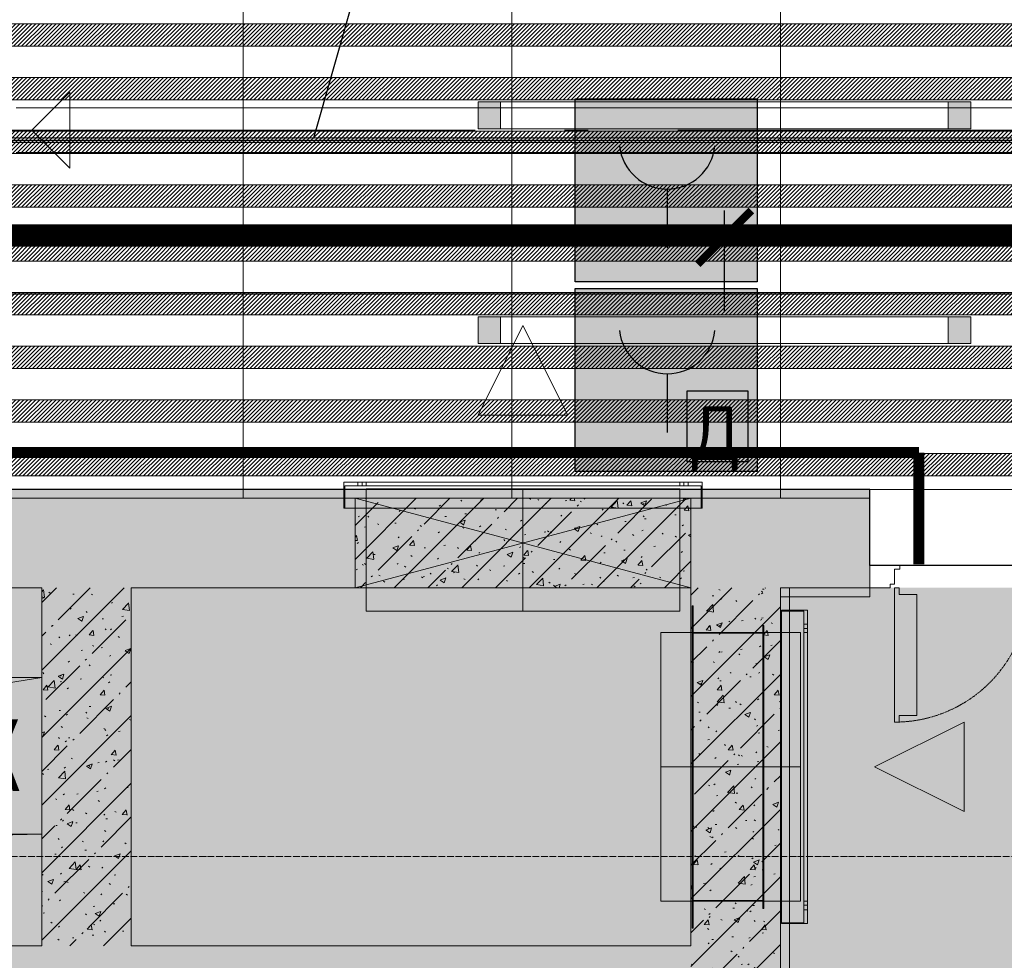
# Model space of a CAD drawing. Header units: millimetres. Extents: x -521669 to 178656, y -69521 to 433382.
# Tile 194 of 422: x -180702 to -178503, y 421017 to 423118. Entities that reach past the tile are written whole.
import ezdxf
from ezdxf import colors
from ezdxf.entities.mleader import LeaderData, LeaderLine
from ezdxf.math import Vec2, Vec3

# ---------------------------------------------------------------- set-up
doc = ezdxf.new("R2010")
doc.units = ezdxf.units.MM
for name, pattern in [('( Hidden )', [0.375, 0.25, -0.125]), ('-D1-02х01', [3, 2, -1]), ('-D1-03x03', [6, 3, -3]), ('-D1d1-15x02', [19, 15, -2, 0, -2]), ('DASHDOT', [25.4, 12.7, -6.35, 0, -6.35])]:
    doc.linetypes.add(name, pattern=pattern)
doc.layers.get('Defpoints').update_dxf_attribs({"color": 31})
for name, color, linetype, lineweight in [('_0', 7, 'Continuous', 13), ('A-AREA-IDEN', 8, 'Continuous', 18), ('A-DETL-GENF', 7, 'Continuous', 5), ('A-DOOR', 7, 'Continuous', 5), ('A-GENM-HDLN', 7, '-D1-03x03', 5), ('A-GLAZ', 7, 'Continuous', 5), ('A-WALL', 7, 'Continuous', 5), ('A-WALL-FNSH', 8, 'Continuous', 5), ('dim_light', 12, 'Continuous', 9), ('dim_razv', 93, 'DASHDOT', 9), ('I-WALL', 7, 'Continuous', 5), ('light_pot', 52, 'Continuous', 15), ('M-EQPM', 7, 'Continuous', 5), ('M-EQPM-IDEN', 7, 'Continuous', 5), ('pot', 183, 'Continuous', 15), ('pot sh', 183, 'Continuous', 15), ('S-GRID', 7, 'Continuous', 5)]:
    doc.layers.add(name, color=color, linetype=linetype, lineweight=lineweight)
for name, color, linetype in [('PDF13_ПС ручной', 1, 'Continuous'), ('PDF15_ПС ручной', 1, 'Continuous'), ('PDF_Text', 7, 'Continuous')]:
    doc.layers.add(name, color=color, linetype=linetype)
doc.layers.add('PDF15_0', color=30, linetype='Continuous', true_color=0xff7f00)
doc.layers.add('PDF5_Geometry', color=7, linetype='Continuous', true_color=0xaaaaaa)
doc.layers.add('pol', color=7, linetype='Continuous', lineweight=15, true_color=0x738991)
doc.layers.add('Сводный план', color=1, linetype='Continuous', lineweight=0, true_color=0xff0000)
doc.styles.add('Arial Narrow_4', font='txt', dxfattribs={"width": 0.75, "height": 200})
doc.styles.add('fl_iso paper', font='isocpeur.ttf', dxfattribs={"width": 0.8, "oblique": 10})
doc.styles.add('In tre', font='isocpeur.ttf', dxfattribs={"width": 0.8, "oblique": 10})
doc.styles.add('PDF ISOCPEUR', font='isocpeur.ttf')
doc.dimstyles.new('In tre 1_75', dxfattribs={"dimtxt": 220, "dimasz": 120, "dimexe": 60, "dimexo": 10, "dimgap": 50, "dimtad": 1, "dimdec": 0, "dimrnd": 5, "dimzin": 0, "dimdsep": 46, "dimtxsty": 'fl_iso paper', "dimblk": 'ARCHTICK', "dimcen": 0, "dimdle": 60, "dimadec": 0, "dimazin": 0, "dimtfac": 1, "dimtdec": 0, "dimtofl": 0, "dimtmove": 1, "dimatfit": 1, "dimfxl": 1, "dimtfill": 1, "dimtolj": 1, "dimtzin": 0, "dimarcsym": 1})
pattern_1 = [(225, (-233499.5126, 403509.562), (4.49012806, -4.49012806), [])]
pattern_2 = [(225, (-233499.5126, 403869.562), (4.49012806, -4.49012806), [])]
pattern_3 = [(45, (-192252.93, 402898.95), (-75.43415, 75.43415), [106.68, -17.78, 3.556, -17.78]), (45, (-192252.93, 402974.34), (-75.43415, 75.43415), []), (50, (-192252.93, 402898.95), (127.5292, -11.1576), [13.335, -146.685]), (355, (-192252.93, 402898.95), (-24.6697, 133.74), [10.668, -117.348]), (100.451, (-192242.31, 402898.02), (102.85973, 122.5818), [11.333, -124.663]), (46.184, (-192252.93, 402934.51), (189.7552, -29.4304), [20.002, -220.027]), (96.636, (-192237.12, 402932.06), (166.1822, 173.1996), [17, -186.995]), (351.184, (-192252.93, 402934.51), (166.184, 173.1976), [16.002, -176.022]), (21, (-192235.15, 402925.62), (106.13027, -71.58603), [13.335, -146.685]), (326, (-192235.15, 402925.62), (43.2619, 128.93175), [10.668, -117.348]), (71.451, (-192226.31, 402919.66), (149.392, 57.34505), [11.333, -124.663]), (37.5, (-192252.935, 402898.95), (2.16223, 59.18836), [3.353, -112.573, 3.353, -115.773, -117.793]), (37.5, (-192252.935, 402898.95), (2.16223, 59.18836), [-235.052, 3.353, -114.44]), (7.5, (-192252.935, 402898.95), (46.77386, 70.12615), [3.353, -64.567, 3.353, -109.906, -44.894]), (7.5, (-192252.935, 402898.95), (46.77386, 70.12615), [-181.178, 3.353, -41.542]), (327.5, (-192292.584, 402898.95), (94.91367, -4.01009), [3.353, -41.097, 3.353, -135.331, -184.023]), (327.5, (-192292.584, 402898.95), (94.91367, -4.01009), [-183.134, 3.353, -180.67]), (317.5, (-192310.36, 402898.95), (103.69057, 17.79882), [3.353, -54.432, 3.353, -88.748, -130.683]), (317.5, (-192310.36, 402898.95), (103.69057, 17.79882), [-149.885, 3.353, -127.33])]

# ---------------------------------------------------------------- blocks, each defined once
blk = doc.blocks.new('_ArchTick')
at = {"color": 0, "linetype": 'ByBlock', "lineweight": 9, "const_width": 0.15}
blk.add_lwpolyline([(-0.5, -0.5), (0.5, 0.5)], dxfattribs=at)
blk = doc.blocks.new('*D6211')
at = {"layer": 'Defpoints', "color": 0, "transparency": 16777216}
for p in [(-179127.9, 422632), (-184127.9, 422454.4), (-179127.9, 422454.4)]:
    blk.add_point(p, dxfattribs=at)
at = {"layer": 'dim_light', "color": 0, "lineweight": -2, "transparency": 16777216}
for p, q in [((-184127.9, 422464.4), (-184127.9, 422692)), ((-179127.9, 422464.4), (-179127.9, 422692)), ((-184187.9, 422632), (-179067.9, 422632))]:
    blk.add_line(p, q, dxfattribs=at)
at = {"layer": 'dim_light', "color": 0, "lineweight": -2, "transparency": 16777216, "xscale": 120, "yscale": 120, "zscale": 120, "rotation": 180}
blk.add_blockref('_ArchTick', (-184127.9, 422632), dxfattribs=at)
at = {"layer": 'dim_light', "color": 0, "lineweight": -2, "transparency": 16777216, "xscale": 120, "yscale": 120, "zscale": 120}
blk.add_blockref('_ArchTick', (-179127.9, 422632), dxfattribs=at)
at = {"layer": 'dim_light', "color": 0, "transparency": 16777216, "insert": (-181627.9, 422792), "char_height": 220, "attachment_point": 5, "style": 'fl_iso paper', "bg_fill": 3, "box_fill_scale": 1.1, "bg_fill_color": 256, "bg_fill_true_color": 13158600, "bg_fill_transparency": 0}
blk.add_mtext('\\A1;5000', dxfattribs=at)
blk = doc.blocks.new('*D6212')
at = {"layer": 'Defpoints', "color": 0, "transparency": 16777216}
for p in [(-174127.9, 422632), (-179127.9, 422454.4), (-174127.9, 422454.4)]:
    blk.add_point(p, dxfattribs=at)
at = {"layer": 'dim_light', "color": 0, "lineweight": -2, "transparency": 16777216}
for p, q in [((-179127.9, 422464.4), (-179127.9, 422692)), ((-174127.9, 422464.4), (-174127.9, 422692)), ((-179187.9, 422632), (-174067.9, 422632))]:
    blk.add_line(p, q, dxfattribs=at)
at = {"layer": 'dim_light', "color": 0, "lineweight": -2, "transparency": 16777216, "xscale": 120, "yscale": 120, "zscale": 120, "rotation": 180}
blk.add_blockref('_ArchTick', (-179127.9, 422632), dxfattribs=at)
at = {"layer": 'dim_light', "color": 0, "lineweight": -2, "transparency": 16777216, "xscale": 120, "yscale": 120, "zscale": 120}
blk.add_blockref('_ArchTick', (-174127.9, 422632), dxfattribs=at)
at = {"layer": 'dim_light', "color": 0, "transparency": 16777216, "insert": (-175401.8, 422792), "char_height": 220, "attachment_point": 5, "style": 'fl_iso paper', "bg_fill": 3, "box_fill_scale": 1.1, "bg_fill_color": 256, "bg_fill_true_color": 13158600, "bg_fill_transparency": 0}
blk.add_mtext('\\A1;5000', dxfattribs=at)
blk = doc.blocks.new('*U3567')
at = {"layer": 'light_pot', "linetype": 'ByBlock', "lineweight": 0}
h = blk.add_hatch(color=252, dxfattribs=at)
h.dxf.hatch_style = 1
h.paths.add_polyline_path([(-500, 30), (-550, 30), (-550, -30), (-500, -30)])
h = blk.add_hatch(color=252, dxfattribs=at)
h.dxf.hatch_style = 1
h.paths.add_polyline_path([(500, 30), (550, 30), (550, -30), (500, -30)])
for points in [[(-500, 30), (-550, 30), (-550, -30), (-500, -30)], [(500, -30), (-500, -30), (-500, 30), (500, 30)], [(500, 30), (550, 30), (550, -30), (500, -30)]]:
    blk.add_lwpolyline(points, close=True, dxfattribs=at)
blk = doc.blocks.new('*U6186')
at = {"layer": 'light_pot', "color": 0, "linetype": 'ByBlock', "lineweight": -2, "transparency": 16777216}
blk.add_blockref('*U3567', (0, 0), dxfattribs=at)
blk = doc.blocks.new('*U6185')
at = {"layer": 'A-AREA-IDEN', "color": 0, "linetype": 'ByBlock', "lineweight": -2, "transparency": 16777216}
for p in [(5000, 480), (5000, 0)]:
    blk.add_blockref('*U6186', p, dxfattribs=at)
blk = doc.blocks.new('*U12205')
at = {"layer": 'pol', "true_color": 0x007dfa, "transparency": 33554687}
h = blk.add_hatch(color=150, dxfattribs=at)
h.dxf.hatch_style = 1
h.paths.add_polyline_path([(23128.7, 0), (0, 0), (0, -10), (23128.7, -10)])
at = {"layer": 'pol', "color": 162, "true_color": 0x2c3cc9}
blk.add_lwpolyline([(23128.7, 0), (0, 0), (0, -10), (23128.7, -10)], close=True, dxfattribs=at)
blk = doc.blocks.new('ftfyjjj')
at = {"layer": 'PDF5_Geometry', "color": 5, "lineweight": 18, "true_color": 0x0000ff}
for points in [[(11713.1, 20007.2), (11628.2, 19922.4), (11713.1, 19837.6)], [(12870.9, 19922.4), (12818, 19922.4)], [(14070.9, 19922.4), (13070.9, 19922.4)]]:
    blk.add_lwpolyline(points, close=True, dxfattribs=at)
for points in [[(15548.6, 19972.4), (11593.2, 19972.4)], [(11593.2, 19872.4), (15548.6, 19872.4)], [(11393.2, 19922.4), (11593.2, 19922.4), (12618, 19922.4), (11593.2, 19922.4), (11543.3, 19922.4), (11506.6, 19922.4), (11493.3, 19922.4)]]:
    blk.add_lwpolyline(points, dxfattribs=at)
at = {"layer": 'PDF5_Geometry', "color": 3, "lineweight": 18, "true_color": 0x00ff00}
for points in [[(12625, 19285.8), (12725, 19485.8), (12825, 19285.8)], [(12825, 19285.8), (12625, 19285.8), (12725, 19485.8)], [(12325, 19135.8), (13125, 19135.8), (13125, 19077.8), (13125, 19135.8), (12325, 19135.8), (12325, 19077.8)], [(12356, 19127.8), (12356, 19135.8)], [(12366, 19135.8), (12365.8, 19135.8), (12365.3, 19135.8), (12364.5, 19135.8), (12363.5, 19135.8), (12362.3, 19135.8), (12361, 19135.8), (12359.7, 19135.8), (12358.5, 19135.8), (12357.5, 19135.8), (12356.7, 19135.8), (12356.2, 19135.8), (12356, 19135.8), (12356.2, 19135.8), (12356.7, 19135.8), (12357.5, 19135.8), (12358.5, 19135.8), (12359.7, 19135.8), (12361, 19135.8), (12362.3, 19135.8), (12363.5, 19135.8), (12364.5, 19135.8), (12365.3, 19135.8), (12365.8, 19135.8)], [(12366, 19135.8), (12366, 19127.8)], [(13075, 19127.8), (13075, 19135.8), (13075, 19127.8), (12375, 19127.8), (12375, 19135.8), (12375, 19127.8)], [(13075, 19135.8), (12375, 19135.8)], [(13084, 19127.8), (13084, 19135.8)], [(13094, 19135.8), (13093.8, 19135.8), (13093.3, 19135.8), (13092.5, 19135.8), (13091.5, 19135.8), (13090.3, 19135.8), (13089, 19135.8), (13087.7, 19135.8), (13086.5, 19135.8), (13085.5, 19135.8), (13084.7, 19135.8), (13084.2, 19135.8), (13084, 19135.8), (13084.2, 19135.8), (13084.7, 19135.8), (13085.5, 19135.8), (13086.5, 19135.8), (13087.7, 19135.8), (13089, 19135.8), (13090.3, 19135.8), (13091.5, 19135.8), (13092.5, 19135.8), (13093.3, 19135.8), (13093.8, 19135.8)], [(13094, 19135.8), (13094, 19127.8)], [(13123, 19077.8), (13123, 19127.8), (13123, 19077.8), (12327, 19077.8), (12327, 19127.8), (12327, 19077.8)], [(13123, 19127.8), (12327, 19127.8)], [(12356, 19127.8), (12356.2, 19127.8), (12356.7, 19127.8), (12357.5, 19127.8), (12358.5, 19127.8), (12359.7, 19127.8), (12361, 19127.8), (12362.3, 19127.8), (12363.5, 19127.8), (12364.5, 19127.8), (12365.3, 19127.8), (12365.8, 19127.8), (12366, 19127.8), (12365.8, 19127.8), (12365.3, 19127.8), (12364.5, 19127.8), (12363.5, 19127.8), (12362.3, 19127.8), (12361, 19127.8), (12359.7, 19127.8), (12358.5, 19127.8), (12357.5, 19127.8), (12356.7, 19127.8), (12356.2, 19127.8)], [(12375, 19120.8), (13075, 19120.8)], [(12375, 18847.8), (12375, 19120.8)], [(13075, 18847.8), (13075, 19120.8)], [(13084, 19127.8), (13084.2, 19127.8), (13084.7, 19127.8), (13085.5, 19127.8), (13086.5, 19127.8), (13087.7, 19127.8), (13089, 19127.8), (13090.3, 19127.8), (13091.5, 19127.8), (13092.5, 19127.8), (13093.3, 19127.8), (13093.8, 19127.8), (13094, 19127.8), (13093.8, 19127.8), (13093.3, 19127.8), (13092.5, 19127.8), (13091.5, 19127.8), (13090.3, 19127.8), (13089, 19127.8), (13087.7, 19127.8), (13086.5, 19127.8), (13085.5, 19127.8), (13084.7, 19127.8), (13084.2, 19127.8)], [(13125, 19077.8), (12325, 19077.8)], [(13103, 18140), (13103, 18860), (13105, 18860), (13103, 18860), (13103, 18140), (13105, 18140)], [(13105, 18860), (13105, 18140)], [(13360.2, 18850), (13360.2, 18150), (13302.2, 18150), (13360.2, 18150), (13360.2, 18850), (13302.2, 18850)], [(13302.2, 18150), (13302.2, 18850)], [(13302.2, 18152), (13352.2, 18152), (13302.2, 18152), (13302.2, 18848), (13352.2, 18848), (13302.2, 18848)], [(13352.2, 18152), (13352.2, 18848)], [(12375, 18847.8), (13075, 18847.8)], [(13261, 18184), (13261, 18816), (13263, 18816), (13261, 18816), (13261, 18184), (13263, 18184), (13263, 18816), (13263, 18184)], [(13352.2, 18819), (13360.2, 18819)], [(13352.2, 18819), (13352.2, 18818.8), (13352.2, 18818.3), (13352.2, 18817.5), (13352.2, 18816.5), (13352.2, 18815.3), (13352.2, 18814), (13352.2, 18812.7), (13352.2, 18811.5), (13352.2, 18810.5), (13352.2, 18809.6), (13352.2, 18809.1), (13352.2, 18809), (13352.2, 18809.1), (13352.2, 18809.6), (13352.2, 18810.5), (13352.2, 18811.5), (13352.2, 18812.7), (13352.2, 18814), (13352.2, 18815.3), (13352.2, 18816.5), (13352.2, 18817.5), (13352.2, 18818.3), (13352.2, 18818.8)], [(13360.2, 18809), (13352.2, 18809)], [(13360.2, 18809), (13360.2, 18809.1), (13360.2, 18809.6), (13360.2, 18810.5), (13360.2, 18811.5), (13360.2, 18812.7), (13360.2, 18814), (13360.2, 18815.3), (13360.2, 18816.5), (13360.2, 18817.5), (13360.2, 18818.3), (13360.2, 18818.8), (13360.2, 18819), (13360.2, 18818.8), (13360.2, 18818.3), (13360.2, 18817.5), (13360.2, 18816.5), (13360.2, 18815.3), (13360.2, 18814), (13360.2, 18812.7), (13360.2, 18811.5), (13360.2, 18810.5), (13360.2, 18809.6), (13360.2, 18809.1)], [(13033, 18200), (13033, 18800)], [(13103, 18800.1), (13263, 18800.1)], [(13103, 18800.1), (13103, 18799.9)], [(13103, 18200), (13103, 18800)], [(13103, 18799.9), (13263, 18799.9)], [(13263, 18201.5), (13263, 18798.5), (13103, 18798.5), (13263, 18798.5), (13263, 18201.5), (13103, 18201.5)], [(13103, 18798.5), (13103, 18201.5)], [(13105, 18200), (13105, 18800), (13261, 18800), (13105, 18800), (13105, 18200), (13261, 18200)], [(13261, 18800), (13261, 18200)], [(13263, 18800.1), (13263, 18799.9)], [(13345.2, 18800), (13345.2, 18200)], [(13352.2, 18200), (13360.2, 18200), (13352.2, 18200), (13352.2, 18800), (13360.2, 18800), (13352.2, 18800)], [(13360.2, 18200), (13360.2, 18800)], [(13710.2, 18400), (13510.2, 18500), (13710.2, 18600)], [(13710.2, 18600), (13710.2, 18400), (13510.2, 18500)], [(13103, 18200), (13033, 18200)], [(13103, 18200.1), (13263, 18200.1)], [(13103, 18200.1), (13103, 18199.9)], [(13103, 18200), (13345.2, 18200)], [(13103, 18199.9), (13263, 18199.9)], [(13263, 18200.1), (13263, 18199.9)], [(13352.2, 18191), (13360.2, 18191)], [(13352.2, 18191), (13352.2, 18190.8), (13352.2, 18190.3), (13352.2, 18189.5), (13352.2, 18188.5), (13352.2, 18187.3), (13352.2, 18186), (13352.2, 18184.7), (13352.2, 18183.5), (13352.2, 18182.5), (13352.2, 18181.6), (13352.2, 18181.1), (13352.2, 18181), (13352.2, 18181.1), (13352.2, 18181.6), (13352.2, 18182.5), (13352.2, 18183.5), (13352.2, 18184.7), (13352.2, 18186), (13352.2, 18187.3), (13352.2, 18188.5), (13352.2, 18189.5), (13352.2, 18190.3), (13352.2, 18190.8)], [(13360.2, 18181), (13360.2, 18181.1), (13360.2, 18181.6), (13360.2, 18182.5), (13360.2, 18183.5), (13360.2, 18184.7), (13360.2, 18186), (13360.2, 18187.3), (13360.2, 18188.5), (13360.2, 18189.5), (13360.2, 18190.3), (13360.2, 18190.8), (13360.2, 18191), (13360.2, 18190.8), (13360.2, 18190.3), (13360.2, 18189.5), (13360.2, 18188.5), (13360.2, 18187.3), (13360.2, 18186), (13360.2, 18184.7), (13360.2, 18183.5), (13360.2, 18182.5), (13360.2, 18181.6), (13360.2, 18181.1)], [(13360.2, 18181), (13352.2, 18181)]]:
    blk.add_lwpolyline(points, close=True, dxfattribs=at)
for points in [[(12366, 19135.8), (12365.8, 19135.8), (12365.3, 19135.8), (12364.5, 19135.8), (12363.5, 19135.8), (12362.3, 19135.8), (12361, 19135.8), (12359.7, 19135.8), (12358.5, 19135.8), (12357.5, 19135.8), (12356.7, 19135.8), (12356.2, 19135.8), (12356, 19135.8)], [(12356, 19135.8), (12356.2, 19135.8), (12356.7, 19135.8), (12357.5, 19135.8), (12358.5, 19135.8), (12359.7, 19135.8), (12361, 19135.8), (12362.3, 19135.8), (12363.5, 19135.8), (12364.5, 19135.8), (12365.3, 19135.8), (12365.8, 19135.8), (12366, 19135.8)], [(13094, 19135.8), (13093.8, 19135.8), (13093.3, 19135.8), (13092.5, 19135.8), (13091.5, 19135.8), (13090.3, 19135.8), (13089, 19135.8), (13087.7, 19135.8), (13086.5, 19135.8), (13085.5, 19135.8), (13084.7, 19135.8), (13084.2, 19135.8), (13084, 19135.8)], [(13084, 19135.8), (13084.2, 19135.8), (13084.7, 19135.8), (13085.5, 19135.8), (13086.5, 19135.8), (13087.7, 19135.8), (13089, 19135.8), (13090.3, 19135.8), (13091.5, 19135.8), (13092.5, 19135.8), (13093.3, 19135.8), (13093.8, 19135.8), (13094, 19135.8)], [(12356, 19127.8), (12356.2, 19127.8), (12356.7, 19127.8), (12357.5, 19127.8), (12358.5, 19127.8), (12359.7, 19127.8), (12361, 19127.8), (12362.3, 19127.8), (12363.5, 19127.8), (12364.5, 19127.8), (12365.3, 19127.8), (12365.8, 19127.8), (12366, 19127.8)], [(12366, 19127.8), (12365.8, 19127.8), (12365.3, 19127.8), (12364.5, 19127.8), (12363.5, 19127.8), (12362.3, 19127.8), (12361, 19127.8), (12359.7, 19127.8), (12358.5, 19127.8), (12357.5, 19127.8), (12356.7, 19127.8), (12356.2, 19127.8), (12356, 19127.8)], [(12725, 18847.8), (12725, 19120.8)], [(13084, 19127.8), (13084.2, 19127.8), (13084.7, 19127.8), (13085.5, 19127.8), (13086.5, 19127.8), (13087.7, 19127.8), (13089, 19127.8), (13090.3, 19127.8), (13091.5, 19127.8), (13092.5, 19127.8), (13093.3, 19127.8), (13093.8, 19127.8), (13094, 19127.8)], [(13094, 19127.8), (13093.8, 19127.8), (13093.3, 19127.8), (13092.5, 19127.8), (13091.5, 19127.8), (13090.3, 19127.8), (13089, 19127.8), (13087.7, 19127.8), (13086.5, 19127.8), (13085.5, 19127.8), (13084.7, 19127.8), (13084.2, 19127.8), (13084, 19127.8)], [(13352.2, 18819), (13352.2, 18818.8), (13352.2, 18818.3), (13352.2, 18817.5), (13352.2, 18816.5), (13352.2, 18815.3), (13352.2, 18814), (13352.2, 18812.7), (13352.2, 18811.5), (13352.2, 18810.5), (13352.2, 18809.6), (13352.2, 18809.1), (13352.2, 18809)], [(13352.2, 18809), (13352.2, 18809.1), (13352.2, 18809.6), (13352.2, 18810.5), (13352.2, 18811.5), (13352.2, 18812.7), (13352.2, 18814), (13352.2, 18815.3), (13352.2, 18816.5), (13352.2, 18817.5), (13352.2, 18818.3), (13352.2, 18818.8), (13352.2, 18819)], [(13360.2, 18809), (13360.2, 18809.1), (13360.2, 18809.6), (13360.2, 18810.5), (13360.2, 18811.5), (13360.2, 18812.7), (13360.2, 18814), (13360.2, 18815.3), (13360.2, 18816.5), (13360.2, 18817.5), (13360.2, 18818.3), (13360.2, 18818.8), (13360.2, 18819)], [(13360.2, 18819), (13360.2, 18818.8), (13360.2, 18818.3), (13360.2, 18817.5), (13360.2, 18816.5), (13360.2, 18815.3), (13360.2, 18814), (13360.2, 18812.7), (13360.2, 18811.5), (13360.2, 18810.5), (13360.2, 18809.6), (13360.2, 18809.1), (13360.2, 18809)], [(13033, 18800), (13103, 18800)], [(13033, 18800), (13103, 18800)], [(13103, 18800), (13263, 18800)], [(13263, 18800), (13103, 18800)], [(13103, 18200), (13103, 18800)], [(13103, 18800), (13263, 18800)], [(13263, 18800), (13103, 18800)], [(13103, 18800), (13103, 18200)], [(13103, 18200), (13103, 18800)], [(13103, 18800), (13263, 18800)], [(13103, 18200), (13103, 18800)], [(13103, 18800), (13263, 18800)], [(13263, 18800), (13103, 18800)], [(13103, 18800), (13103, 18200)], [(13103, 18200), (13103, 18800)], [(13103, 18800), (13263, 18800)], [(13103, 18800), (13103, 18200)], [(13103, 18200), (13103, 18800)], [(13103, 18800), (13345.2, 18800)], [(13345.2, 18800), (13103, 18800)], [(13263, 18800), (13263, 18200)], [(13263, 18200), (13263, 18800)], [(13263, 18800), (13263, 18200)], [(13263, 18800), (13263, 18200)], [(13263, 18200), (13263, 18800)], [(13263, 18800), (13263, 18200)], [(13345.2, 18500), (13103, 18500), (13033, 18500)], [(13103, 18200), (13263, 18200)], [(13263, 18200), (13103, 18200)], [(13263, 18200), (13103, 18200)], [(13103, 18200), (13263, 18200)], [(13263, 18200), (13103, 18200)], [(13263, 18200), (13103, 18200)], [(13103, 18200), (13263, 18200)], [(13263, 18200), (13103, 18200)], [(13352.2, 18191), (13352.2, 18190.8), (13352.2, 18190.3), (13352.2, 18189.5), (13352.2, 18188.5), (13352.2, 18187.3), (13352.2, 18186), (13352.2, 18184.7), (13352.2, 18183.5), (13352.2, 18182.5), (13352.2, 18181.6), (13352.2, 18181.1), (13352.2, 18181)], [(13352.2, 18181), (13352.2, 18181.1), (13352.2, 18181.6), (13352.2, 18182.5), (13352.2, 18183.5), (13352.2, 18184.7), (13352.2, 18186), (13352.2, 18187.3), (13352.2, 18188.5), (13352.2, 18189.5), (13352.2, 18190.3), (13352.2, 18190.8), (13352.2, 18191)], [(13360.2, 18181), (13360.2, 18181.1), (13360.2, 18181.6), (13360.2, 18182.5), (13360.2, 18183.5), (13360.2, 18184.7), (13360.2, 18186), (13360.2, 18187.3), (13360.2, 18188.5), (13360.2, 18189.5), (13360.2, 18190.3), (13360.2, 18190.8), (13360.2, 18191)], [(13360.2, 18191), (13360.2, 18190.8), (13360.2, 18190.3), (13360.2, 18189.5), (13360.2, 18188.5), (13360.2, 18187.3), (13360.2, 18186), (13360.2, 18184.7), (13360.2, 18183.5), (13360.2, 18182.5), (13360.2, 18181.6), (13360.2, 18181.1), (13360.2, 18181)]]:
    blk.add_lwpolyline(points, dxfattribs=at)
blk = doc.blocks.new('yyuuiffff55')
at = {"layer": 'PDF13_ПС ручной', "lineweight": 30}
blk.add_arc((13047.2, 19897.8), 106.9, 185.5706, 354.4294, dxfattribs=at)
at = {"layer": 'PDF15_0', "lineweight": 25}
blk.add_lwpolyline([(8970.5, 10174.9), (8970.5, 9311.3), (14027.2, 9311.3), (14027.2, 11178.2), (11578.2, 11178.2), (11578.2, 12587.9), (12839.8, 12587.9), (12839.8, 11521.1), (13307.5, 11521.1), (13307.5, 13256.7), (13622.9, 13256.7), (13622.9, 11521.1), (14514, 11521.1), (14514, 9311.3), (17905, 9309.1), (17905, 12359.3), (17905, 19556), (14393.4, 19556), (14393.4, 17352.5), (13773.2, 17352.5), (13773.2, 17521.8), (14186, 17521.8), (14186, 19556), (6940.6, 19556)], dxfattribs=at)
at = {"layer": 'PDF15_ПС ручной', "lineweight": 30}
blk.add_lwpolyline([(13248.3, 19992), (13248.3, 19786.7), (13248.3, 19583.5), (13045.1, 19583.5), (12841.9, 19583.5), (12841.9, 19786.7), (12841.9, 19992), (13045.1, 19992)], close=True, dxfattribs=at)
blk.add_lwpolyline([(13047.2, 19790.9), (13047.2, 19659.7)], dxfattribs=at)
at = {"layer": 'PDF15_ПС ручной', "color": 7, "true_color": 0xffffff, "transparency": 33554559}
for points in [[(13248.3, 19992), (12841.9, 19992), (13248.3, 19786.7)], [(12841.9, 19992), (13248.3, 19786.7), (12841.9, 19786.7)], [(13248.3, 19786.7), (12841.9, 19786.7), (13248.3, 19583.5)], [(12841.9, 19786.7), (13248.3, 19583.5), (12841.9, 19583.5)], [(13248.3, 19568.7), (12841.9, 19568.7), (13248.3, 19160.1)], [(12841.9, 19568.7), (13248.3, 19160.1), (12841.9, 19160.1)]]:
    blk.add_solid(points, dxfattribs=at)
at = {"layer": 'PDF_Text', "color": 6, "lineweight": 30}
for points in [[(13248.3, 19160.1), (12841.9, 19160.1), (12841.9, 19568.7), (13248.3, 19568.7)], [(13091.6, 19340.1), (13227.1, 19340.1), (13227.1, 19181.3), (13091.6, 19181.3)]]:
    blk.add_lwpolyline(points, close=True, dxfattribs=at)
blk.add_lwpolyline([(13047.2, 19378.2), (13047.2, 19246.9)], dxfattribs=at)
blk.add_arc((13047.2, 19485.1), 106.9, 185.5706, 354.4294, dxfattribs=at)
at = {"layer": 'PDF_Text', "color": 6, "insert": (13102.2, 19160.8), "char_height": 120, "attachment_point": 7, "style": 'PDF ISOCPEUR'}
blk.add_mtext('Д', dxfattribs=at)
blk = doc.blocks.new('fftjjkksa5664')
at = {"layer": 'Сводный план', "color": 96, "true_color": 0x008000, "const_width": 50}
blk.add_lwpolyline([(31049, 20099.6), (28294.8, 20108.8), (28295.2, 19686), (7180.3, 19687.6), (7179.2, 19915.2)], dxfattribs=at)
blk = doc.blocks.new('A_DOR_Door - INT_1_Double_50_1450Wx2200_ЛК-7194783-50_AS_M_L33')
at = {"layer": 'A-DOOR'}
for p, q in [((-670, 100), (-670, 1140)), ((-670, 1140), (-660, 1140)), ((-670, 1050), (-670, 1140)), ((-660, 1140), (-660, 1125)), ((-660, 1125), (-620, 1125)), ((-620, 1125), (-620, 1050)), ((-670, 190), (-670, 1050)), ((-620, 1050), (-620, 190)), ((670, 400), (660, 400)), ((660, 400), (660, 385)), ((670, 100), (670, 400)), ((670, 310), (670, 400)), ((660, 385), (620, 385)), ((620, 385), (620, 310)), ((620, 310), (620, 190)), ((670, 190), (670, 310)), ((-670, 100), (-670, 190)), ((-620, 190), (-620, 115)), ((620, 190), (620, 115)), ((670, 100), (670, 190)), ((-660, 115), (-660, 100)), ((-620, 115), (-660, 115)), ((620, 115), (660, 115)), ((660, 115), (660, 100)), ((-680, 100), (-725, 100)), ((-725, 100), (-725, 50)), ((-680, 92), (-680, 100)), ((-670, 92), (-680, 92)), ((-660, 100), (-670, 100)), ((-670, 58), (-670, 92)), ((660, 100), (670, 100)), ((680, 92), (670, 92)), ((670, 92), (670, 58)), ((725, 100), (680, 100)), ((680, 100), (680, 92)), ((725, 50), (725, 100)), ((-725, 50), (-658, 50)), ((-658, 58), (-670, 58)), ((-658, 50), (-658, 58)), ((670, 58), (658, 58)), ((658, 58), (658, 50)), ((658, 50), (725, 50))]:
    blk.add_line(p, q, dxfattribs=at)
at = {"layer": 'A-DOOR', "linetype": '-D1-02х01'}
for centre, radius, start, end in [((-670, 100), 1040, 360, 90), ((670, 100), 300, 90, 180)]:
    blk.add_arc(centre, radius, start, end, dxfattribs=at)
blk = doc.blocks.new('A_MEQ_OpeningWall-Rectangular - ОВ-5345168-50_AS_M_L33')
at = {"layer": 'A-DETL-GENF', "true_color": 0x808080, "transparency": 33554534}
blk.add_hatch(color=8, dxfattribs=at).paths.add_polyline_path([(-160.2, -100), (500, -100), (500, 100), (-250, 100), (-250, -100), (-216.7, -100)])
at = {"layer": 'A-DETL-GENF'}
for p, q in [((500, 100), (-250, -100)), ((-250, 100), (500, -100)), ((500, 100), (-250, 100)), ((-250, 100), (-250, -100)), ((500, -100), (500, 100)), ((-250, -100), (500, -100))]:
    blk.add_line(p, q, dxfattribs=at)
at = {"layer": 'A-GLAZ'}
for p, q in [((-250, 100), (-250, -100)), ((500, 100), (500, -100))]:
    blk.add_line(p, q, dxfattribs=at)
blk = doc.blocks.new('A_MEQ_OpeningShaft-Rectangular - ВК-3600014-50_AS_M_L33')
at = {"layer": 'A-DETL-GENF'}
for p, q in [((1650, 0), (0, 0)), ((0, 0), (0, -250)), ((35.7, -35.7), (1650, 0)), ((1650, 0), (1650, -250)), ((0, -250), (35.7, -35.7)), ((0, -250), (1650, -250))]:
    blk.add_line(p, q, dxfattribs=at)
at = {"layer": 'A-GENM-HDLN'}
for p, q in [((1650, 0), (0, 0)), ((0, 0), (0, -250)), ((1650, -250), (1650, 0)), ((0, -250), (1650, -250))]:
    blk.add_line(p, q, dxfattribs=at)
blk = doc.blocks.new('A_MEQ_OpeningShaft-Rectangular - ВК-3600148-50_AS_M_L33')
at = {"layer": 'A-DETL-GENF'}
for p, q in [((0, 250), (350, 250)), ((0, 0), (0, 250)), ((0, 250), (35.7, 35.7)), ((350, 0), (350, 250)), ((35.7, 35.7), (350, 0)), ((350, 0), (0, 0))]:
    blk.add_line(p, q, dxfattribs=at)
at = {"layer": 'A-GENM-HDLN'}
for p, q in [((0, 250), (0, 0)), ((350, 250), (0, 250)), ((350, 0), (350, 250)), ((0, 0), (350, 0))]:
    blk.add_line(p, q, dxfattribs=at)

msp = doc.modelspace()

# ---------------------------------------------------------------- hatches: boundary and pattern name
at = {"layer": '_0', "transparency": 33554534}
h = msp.add_hatch(color=252, dxfattribs=at)
h.dxf.hatch_style = 1
h.paths.add_polyline_path([(-154802.134982, 402398.150929), (-192753.734982, 402398.150929), (-192753.734982, 432349.750929), (-154802.134982, 432349.750929)])
h.paths.add_polyline_path([(-162502.934982, 423848.950929), (-162502.934982, 421848.950929), (-169852.934982, 421848.950929), (-169852.934982, 412898.950929), (-166902.934982, 412898.950929), (-166902.934982, 410898.950929), (-183952.934982, 410898.950929), (-183952.934982, 410898.950929), (-186002.934982, 410898.950929), (-186002.934982, 412898.950929), (-183852.934982, 412898.950929), (-183852.934982, 416948.950929), (-179002.934982, 416948.950929), (-179002.934982, 415448.950929), (-177352.934982, 415448.950929), (-177352.934982, 421848.950929), (-185752.934982, 421848.950929), (-185752.934982, 423848.950929), (-182952.934982, 423848.950929), (-162502.934982, 423848.950929)], flags=16)
at = {"layer": 'I-WALL', "true_color": 0xf5f3ef}
h = msp.add_hatch(color=7, dxfattribs=at)
h.paths.add_polyline_path([(-181152.934982, 422048.950929), (-180552.934979, 422048.950929), (-180552.934979, 422068.950929), (-181152.934982, 422068.950929)])
h.paths.add_polyline_path([(-183652.934982, 422048.950929), (-183152.934982, 422048.950929), (-183152.934982, 422068.950929), (-183652.934982, 422068.950929)])
for points in [[(-180052.934979, 422048.950929), (-180052.934979, 422068.950929), (-180552.934979, 422068.950929), (-180552.934979, 422048.950929)], [(-179102.934982, 422048.950929), (-179102.934982, 422068.950929), (-180052.934979, 422068.950929), (-180052.934979, 422048.950929), (-179202.934982, 422048.950929)], [(-179102.934982, 422048.950929), (-178802.934982, 422048.950929), (-178802.934982, 422068.950929), (-179102.934982, 422068.950929)], [(-178802.934982, 421828.950929), (-178802.934982, 421848.950929), (-178982.934982, 421848.950929), (-178982.934982, 421828.950929)], [(-179002.934982, 420948.950929), (-178982.934982, 420948.950929), (-178982.934982, 421828.950929), (-179002.934982, 421828.950929), (-179002.934982, 421354.713908)]]:
    msp.add_hatch(color=7, dxfattribs=at).paths.add_polyline_path(points)
at = {"layer": 'I-WALL'}
h = msp.add_hatch(dxfattribs=at)
h.set_pattern_fill('FP_30', color=256, style=0, pattern_type=2)
h.set_pattern_definition(pattern_3)
h.paths.add_polyline_path([(-178982.934982, 421848.950929), (-178802.934982, 421848.950929), (-178802.934982, 422048.950929), (-179202.934982, 422048.950929), (-179202.934982, 421848.950929), (-179002.934982, 421848.950929)])
h.paths.add_polyline_path([(-180652.934979, 421848.950929), (-179952.934982, 421848.950929), (-179952.934982, 422048.950929), (-181152.934982, 422048.950929), (-181152.934982, 421848.950929)])
h.paths.add_polyline_path([(-183652.934982, 421848.950929), (-183152.934982, 421848.950929), (-183152.934982, 422048.950929), (-183652.934982, 422048.950929)])
h = msp.add_hatch(dxfattribs=at)
h.set_pattern_fill('FP_30', color=256, style=0, pattern_type=2)
h.set_pattern_definition(pattern_3)
h.paths.add_polyline_path([(-179202.934982, 421848.950929), (-179202.934982, 422048.950929), (-179952.934982, 422048.950929), (-179952.934982, 421848.950929), (-179863.100683, 421848.950929)])
h = msp.add_hatch(dxfattribs=at)
h.set_pattern_fill('FP_30', color=256, style=0, pattern_type=2)
h.set_pattern_definition(pattern_3)
h.paths.add_polyline_path([(-180652.934979, 421048.950929), (-180452.934979, 421048.950929), (-180452.934979, 421848.950929), (-180652.934979, 421848.950929), (-180652.934979, 421263.236644)])
h = msp.add_hatch(dxfattribs=at)
h.set_pattern_fill('FP_30', color=256, style=0, pattern_type=2)
h.set_pattern_definition(pattern_3)
h.paths.add_polyline_path([(-179002.934982, 419948.950929), (-179002.934982, 421848.950929), (-179202.934982, 421848.950929), (-179202.934981, 419948.950929)])
h = msp.add_hatch(dxfattribs=at)
h.set_pattern_fill('FP_30', color=256, style=0, pattern_type=2)
h.set_pattern_definition(pattern_3)
h.paths.add_polyline_path([(-179202.934982, 420848.950929), (-179202.934982, 421048.950929), (-183652.934982, 421048.950929), (-183652.934982, 420848.950929), (-179863.100683, 420848.950929)])
at = {"layer": 'pot sh', "linetype": 'ByBlock', "lineweight": 0, "true_color": 0x91caaf}
h = msp.add_hatch(dxfattribs=at)
h.set_pattern_fill('ANSI31', color=253, scale=2, angle=180)
h.set_pattern_definition([(225, (-233499.5126, 404229.562), (4.49012806, -4.49012806), [])])
h.paths.add_polyline_path([(-185532.872958, 423058.950929), (-162722.934983, 423058.950929), (-162722.934983, 423108.950929), (-185532.872958, 423108.950929)])
h = msp.add_hatch(dxfattribs=at)
h.set_pattern_fill('ANSI31', color=253, scale=2, angle=180)
h.set_pattern_definition([(225, (-233499.5126, 403269.562), (4.49012806, -4.49012806), [])])
h.paths.add_polyline_path([(-185532.872958, 422338.950929), (-162722.934983, 422338.950929), (-162722.934983, 422388.950929), (-185532.872958, 422388.950929)])
h = msp.add_hatch(dxfattribs=at)
h.set_pattern_fill('ANSI31', color=253, scale=2, angle=180)
h.set_pattern_definition([(225, (-233499.5126, 403389.562), (4.49012806, -4.49012806), [])])
h.paths.add_polyline_path([(-185532.872958, 422218.950929), (-162722.934983, 422218.950929), (-162722.934983, 422268.950929), (-185532.872958, 422268.950929)])
h = msp.add_hatch(dxfattribs=at)
h.set_pattern_fill('ANSI31', color=253, scale=2, angle=180)
h.set_pattern_definition(pattern_1)
h.paths.add_polyline_path([(-185532.872958, 422098.950929), (-162722.934983, 422098.950929), (-162722.934983, 422148.950929), (-185532.872958, 422148.950929)])

# ---------------------------------------------------------------- linework, layer by layer
at = {"layer": 'A-WALL', "color": 250, "lineweight": 9, "true_color": 0x333333}
for p, q in [((-178802.934982, 422048.950929), (-181152.934982, 422048.950929)), ((-180452.934979, 421848.950929), (-179202.934982, 421848.950929))]:
    msp.add_line(p, q, dxfattribs=at)
at = {"layer": 'A-WALL', "lineweight": 9}
for p, q in [((-178802.934982, 421848.950929), (-178802.934982, 422048.950929)), ((-181152.934982, 421848.950929), (-180652.934979, 421848.950929)), ((-180652.934979, 421848.950929), (-180652.934979, 421648.950929)), ((-180452.934979, 421048.950929), (-180452.934979, 421848.950929)), ((-179202.934982, 421848.950929), (-179202.934982, 421048.950929)), ((-178802.934982, 421848.950929), (-179002.934982, 421848.950929)), ((-179002.934982, 421848.950929), (-179002.934982, 420148.950929)), ((-179202.934982, 421048.950929), (-180452.934979, 421048.950929))]:
    msp.add_line(p, q, dxfattribs=at)
at = {"layer": 'A-WALL-FNSH'}
for p, q in [((-178802.934982, 422068.950929), (-181152.934982, 422068.950929)), ((-178802.934982, 422048.950929), (-178802.934982, 422068.950929)), ((-178982.934982, 420168.950929), (-178982.934982, 421848.950929)), ((-178802.934982, 421828.950929), (-178802.934982, 421848.950929)), ((-179002.934982, 421828.950929), (-178802.934982, 421828.950929))]:
    msp.add_line(p, q, dxfattribs=at)
at = {"layer": 'Defpoints'}
msp.add_lwpolyline([(-163902.934982, 421898.950929), (-165352.934982, 421898.950929), (-165352.934982, 422068.950929), (-172622.934982, 422068.950929), (-172622.934982, 421898.885589), (-174582.934982, 421898.885589), (-174582.934982, 422068.950929), (-177353.732619, 422068.950929), (-177352.137346, 421898.950929), (-178802.934982, 421898.950929), (-178802.934982, 422068.950929), (-184352.934982, 422068.950929), (-184352.934982, 421908.819427), (-185402.934982, 421909.097654)], dxfattribs=at)
at = {"layer": 'dim_razv', "color": 1, "linetype": '( Hidden )', "ltscale": 10, "true_color": 0xff0a0a, "const_width": 25}
for points in [[(-178693.747531, 422151.21732), (-184320.622751, 422151.21732)], [(-178693.747531, 422151.21732), (-178693.747531, 421901.21732)]]:
    msp.add_lwpolyline(points, dxfattribs=at)
at = {"layer": 'pol'}
for points in [[(-180802.866474, 423648.950929), (-180802.866474, 422848.369804), (-180202.866474, 422848.369804), (-180202.866474, 423648.950929)], [(-180202.866474, 423648.950929), (-180202.866474, 422848.369804), (-179602.866474, 422848.369804), (-179602.866474, 423648.950929)], [(-179602.866474, 423648.950929), (-179602.866474, 422848.369804), (-179002.866474, 422848.369804), (-179002.866474, 423648.950929)], [(-179002.866474, 423648.950929), (-179002.866474, 422848.369804), (-178402.866474, 422848.369804), (-178402.866474, 423648.950929)], [(-180802.866474, 422048.950929), (-180802.866474, 422848.369804), (-180202.866474, 422848.369804), (-180202.866474, 422048.950929)], [(-180202.866474, 422048.950929), (-180202.866474, 422848.369804), (-179602.866474, 422848.369804), (-179602.866474, 422048.950929)], [(-179602.866474, 422048.950929), (-179602.866474, 422848.369804), (-179002.866474, 422848.369804), (-179002.866474, 422048.950929)], [(-179002.866474, 422048.950929), (-179002.866474, 422848.369804), (-178402.866474, 422848.369804), (-178402.866474, 421898.950929)]]:
    msp.add_lwpolyline(points, dxfattribs=at)
at = {"layer": 'pot sh'}
for points in [[(-185532.872958, 423058.950929), (-162722.934983, 423058.950929), (-162722.934983, 423108.950929), (-185532.872958, 423108.950929)], [(-185532.872958, 422338.950929), (-162722.934983, 422338.950929), (-162722.934983, 422388.950929), (-185532.872958, 422388.950929)], [(-185532.872958, 422218.950929), (-162722.934983, 422218.950929), (-162722.934983, 422268.950929), (-185532.872958, 422268.950929)], [(-185532.872958, 422098.950929), (-162722.934983, 422098.950929), (-162722.934983, 422148.950929), (-185532.872958, 422148.950929)]]:
    msp.add_lwpolyline(points, close=True, dxfattribs=at)
at = {"layer": 'S-GRID', "linetype": '-D1d1-15x02'}
msp.add_line((-195180.468295, 421248.950929), (-153777.440031, 421248.950929), dxfattribs=at)

# ---------------------------------------------------------------- block references
at = {"layer": 'A-DOOR', "color": 8, "true_color": 0x7f7f7f, "rotation": 180}
msp.add_blockref('A_DOR_Door - INT_1_Double_50_1450Wx2200_ЛК-7194783-50_AS_M_L33', (-178077.934982, 421948.950929), dxfattribs=at)
at = {"layer": 'A-GLAZ', "color": 8, "true_color": 0x7f7f7f}
msp.add_blockref('A_MEQ_OpeningWall-Rectangular - ОВ-5345168-50_AS_M_L33', (-179702.934982, 421948.950929), dxfattribs=at)
at = {"layer": 'M-EQPM', "rotation": 270}
msp.add_blockref('A_MEQ_OpeningShaft-Rectangular - ВК-3600148-50_AS_M_L33', (-180902.934982, 421648.950929), dxfattribs=at)
at = {"layer": 'M-EQPM'}
msp.add_blockref('A_MEQ_OpeningShaft-Rectangular - ВК-3600014-50_AS_M_L33', (-182302.934982, 421298.950929), dxfattribs=at)

# ---------------------------------------------------------------- texts
at = {"layer": 'M-EQPM-IDEN', "insert": (-180873.480299, 421555.059539), "char_height": 160, "width": 216.455625, "attachment_point": 1, "style": 'Arial Narrow_4'}
msp.add_mtext('ВК', dxfattribs=at)

# ---------------------------------------------------------------- next in the draw order: dimensions: what is measured, and where the dimension line sits
at = {"layer": 'dim_light'}
dim = msp.add_linear_dim(base=(-179127.934982, 422632.037467), p1=(-184127.934982, 422454.42937), p2=(-179127.934982, 422454.42937), dimstyle='In tre 1_75', dxfattribs=at)
dim.commit()
dim.dimension.update_dxf_attribs({"geometry": '*D6211', "text_midpoint": (-181627.934982, 422792.037467)})

# ---------------------------------------------------------------- next in the draw order: dimensions: what is measured, and where the dimension line sits
dim = msp.add_linear_dim(base=(-174127.934982, 422632.037467), p1=(-179127.934982, 422454.42937), p2=(-174127.934982, 422454.42937), dimstyle='In tre 1_75', dxfattribs=at)
dim.commit()
dim.dimension.update_dxf_attribs({"geometry": '*D6212', "text_midpoint": (-175401.757359, 422632.037467), "dimtype": 160})

# ---------------------------------------------------------------- next in the draw order: hatches: boundary and pattern name
at = {"layer": 'pot sh', "linetype": 'ByBlock', "lineweight": 0, "true_color": 0x91caaf}
h = msp.add_hatch(dxfattribs=at)
h.set_pattern_fill('ANSI31', color=253, scale=2, angle=180)
h.set_pattern_definition(pattern_2)
h.paths.add_polyline_path([(-185532.872958, 422938.950929), (-162722.934983, 422938.950929), (-162722.934983, 422988.950929), (-185532.872958, 422988.950929)])
h = msp.add_hatch(dxfattribs=at)
h.set_pattern_fill('ANSI31', color=253, scale=2, angle=180)
h.set_pattern_definition([(225, (-233499.5126, 403749.562), (4.49012806, -4.49012806), [])])
h.paths.add_polyline_path([(-185532.872958, 422818.950929), (-162722.934983, 422818.950929), (-162722.934983, 422868.950929), (-185532.872958, 422868.950929)])
h = msp.add_hatch(dxfattribs=at)
h.set_pattern_fill('ANSI31', color=253, scale=2, angle=180)
h.set_pattern_definition(pattern_2)
h.paths.add_polyline_path([(-185532.872958, 422698.950929), (-162722.934983, 422698.950929), (-162722.934983, 422748.950929), (-185532.872958, 422748.950929)])
h = msp.add_hatch(dxfattribs=at)
h.set_pattern_fill('ANSI31', color=253, scale=2, angle=180)
h.set_pattern_definition(pattern_1)
h.paths.add_polyline_path([(-185532.872958, 422578.950929), (-162722.934983, 422578.950929), (-162722.934983, 422628.950929), (-185532.872958, 422628.950929)])
h = msp.add_hatch(dxfattribs=at)
h.set_pattern_fill('ANSI31', color=253, scale=2, angle=180)
h.set_pattern_definition([(225, (-233499.5126, 403629.562), (4.49012806, -4.49012806), [])])
h.paths.add_polyline_path([(-185532.872958, 422458.950929), (-162722.934983, 422458.950929), (-162722.934983, 422508.950929), (-185532.872958, 422508.950929)])

# ---------------------------------------------------------------- next in the draw order: linework, layer by layer
at = {"layer": 'pot'}
msp.add_lwpolyline([(-185532.872958, 423628.950929), (-162722.934983, 423628.950929), (-162722.934983, 422068.950929), (-185532.872958, 422068.950929)], close=True, dxfattribs=at)
at = {"layer": 'pot sh'}
for points in [[(-185532.872958, 422938.950929), (-162722.934983, 422938.950929), (-162722.934983, 422988.950929), (-185532.872958, 422988.950929)], [(-185532.872958, 422818.950929), (-162722.934983, 422818.950929), (-162722.934983, 422868.950929), (-185532.872958, 422868.950929)], [(-185532.872958, 422698.950929), (-162722.934983, 422698.950929), (-162722.934983, 422748.950929), (-185532.872958, 422748.950929)], [(-185532.872958, 422578.950929), (-162722.934983, 422578.950929), (-162722.934983, 422628.950929), (-185532.872958, 422628.950929)], [(-185532.872958, 422458.950929), (-162722.934983, 422458.950929), (-162722.934983, 422508.950929), (-185532.872958, 422508.950929)]]:
    msp.add_lwpolyline(points, close=True, dxfattribs=at)

# ---------------------------------------------------------------- next in the draw order: block references
at = {"layer": 'A-AREA-IDEN'}
msp.add_blockref('*U6185', (-184127.934982, 422424.42937), dxfattribs=at)

# ---------------------------------------------------------------- next in the draw order: leaders
at = {"layer": 'dim_razv', "color": 0, "linetype": 'ByBlock'}
ml = msp.add_multileader_mtext('Standard', dxfattribs=at)
ml.set_content('Зеркало на стене, выполнить в один уровень с отделкой стен', style='In tre')
ml.set_leader_properties()
ml.build(insert=Vec2(0, 0))
ml.multileader.update_dxf_attribs({"text_left_attachment_type": 6, "text_right_attachment_type": 6, "dogleg_length": 1, "arrow_head_size": 0, "scale": 50})
ctx = ml.context
ctx.base_point, ctx.scale, ctx.char_height, ctx.arrow_head_size, ctx.landing_gap_size, ctx.plane_origin = Vec3(-175093.967909, 425194.400024), 50, 200, 0, 4.5, Vec3(-168282.161066, 430034.331762)
ctx.left_attachment, ctx.right_attachment = 6, 6
notes = []
notes.append((ctx, [(0, (1, 1, 0), (-172151.702513, 425194.400024), (-1, 0), 50, [(1, [(-170702.386715, 422151.21732)], 0, [])])]))
ctx.mtext.insert, ctx.mtext.width, ctx.mtext.defined_height, ctx.mtext.flow_direction = Vec3(-175089.467909, 425434.400024), 3092.71630457, 696.609813, 5
ctx.mtext.has_bg_fill, ctx.mtext.bg_color, ctx.mtext.bg_scale_factor, ctx.mtext.bg_transparency, ctx.mtext.use_window_bg_color = 1, -1027028792, 1.5, 0, 1
for ctx, leaders in notes:
    for number, flags, end, landing, length, lines in leaders:
        leader = LeaderData()
        leader.index, (leader.has_last_leader_line, leader.has_dogleg_vector, leader.attachment_direction) = number, flags
        leader.last_leader_point, leader.dogleg_vector, leader.dogleg_length = Vec3(end), Vec3(landing), length
        for number, points, colour, breaks in lines:
            line = LeaderLine()
            line.index, line.vertices, line.color, line.breaks = number, Vec3.list(points), colors.encode_raw_color(colour), breaks
            leader.lines.append(line)
        ctx.leaders.append(leader)

# ---------------------------------------------------------------- next in the draw order: block references
at = {"layer": 'pol', "xscale": -1, "rotation": 180}
msp.add_blockref('*U12205', (-185690.458269, 422843.950929), dxfattribs=at)

# ---------------------------------------------------------------- next in the draw order: leaders
at = {"layer": 'pol', "color": 0, "linetype": 'ByBlock'}
ml = msp.add_multileader_mtext('Standard', dxfattribs=at)
ml.set_content('Металлический профиль', style='In tre')
ml.set_leader_properties()
ml.build(insert=Vec2(0, 0))
ml.multileader.update_dxf_attribs({"text_left_attachment_type": 6, "text_right_attachment_type": 6, "dogleg_length": 1, "arrow_head_size": 0, "scale": 50})
ctx = ml.context
ctx.base_point, ctx.scale, ctx.char_height, ctx.arrow_head_size, ctx.landing_gap_size, ctx.plane_origin = Vec3(-179004.58224, 426335.770945), 50, 200, 0, 4.5, Vec3(-172032.77052, 424886.08026)
ctx.left_attachment, ctx.right_attachment = 6, 6
notes = []
notes.append((ctx, [(1, (1, 1, 0), (-179054.58224, 426335.770945), (1, 0), 50, [(1, [(-180045.174969, 422853.950929)], 0, [])])]))
ctx.mtext.insert, ctx.mtext.width, ctx.mtext.defined_height, ctx.mtext.flow_direction = Vec3(-179000.08224, 426595.770945), 2495.09080265, 696.609813, 5
ctx.mtext.has_bg_fill, ctx.mtext.bg_color, ctx.mtext.bg_scale_factor, ctx.mtext.bg_transparency, ctx.mtext.use_window_bg_color = 1, -1027028792, 1.5, 0, 1
for ctx, leaders in notes:
    for number, flags, end, landing, length, lines in leaders:
        leader = LeaderData()
        leader.index, (leader.has_last_leader_line, leader.has_dogleg_vector, leader.attachment_direction) = number, flags
        leader.last_leader_point, leader.dogleg_vector, leader.dogleg_length = Vec3(end), Vec3(landing), length
        for number, points, colour, breaks in lines:
            line = LeaderLine()
            line.index, line.vertices, line.color, line.breaks = number, Vec3.list(points), colors.encode_raw_color(colour), breaks
            leader.lines.append(line)
        ctx.leaders.append(leader)

# ---------------------------------------------------------------- next in the draw order: block references
at = {"layer": 'Сводный план'}
for name in ['yyuuiffff55', 'fftjjkksa5664', 'ftfyjjj']:
    msp.add_blockref(name, (-192302.934982, 402948.950929), dxfattribs=at)

doc.saveas('drawing.dxf')
